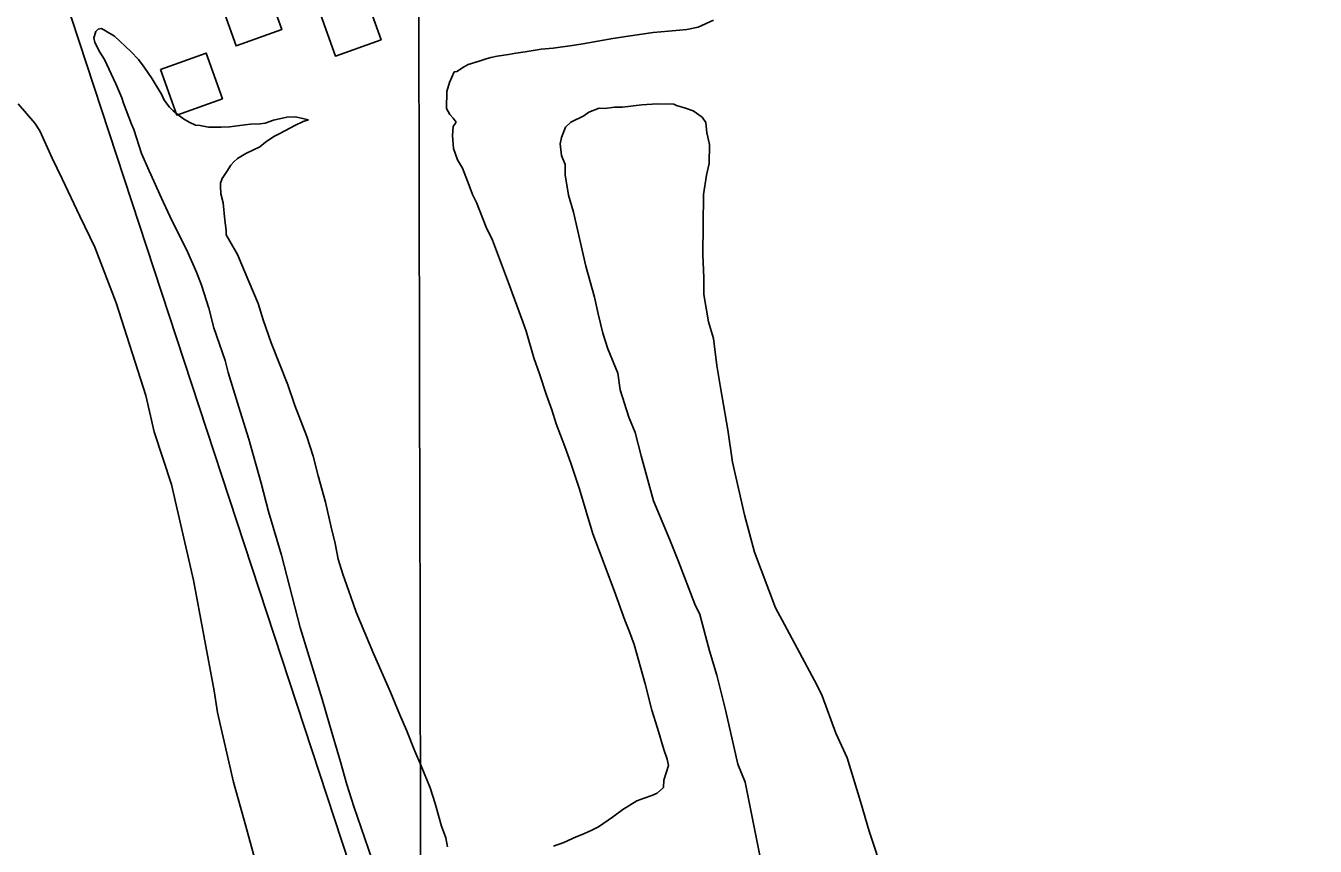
# Model space of a CAD drawing. Extents: x 3324104 to 3361979, y 612876 to 638273.
# Drawn here: x 3354198 to 3355261, y 627656 to 628333 of the extents above; entities that cross this region are included whole.
import ezdxf

# ---------------------------------------------------------------- set-up
doc = ezdxf.new("R2010")
doc.units = 0
for name, color, linetype in [('V-BLDG-OTLN', 7, 'Continuous'), ('V-GRID-MAJR', 7, 'Continuous'), ('V-ROAD-CNTR', 7, 'Continuous'), ('V-SITE-VEGE', 7, 'Continuous')]:
    doc.layers.add(name, color=color, linetype=linetype)

msp = doc.modelspace()

# ---------------------------------------------------------------- linework, layer by layer
at = {"layer": 'V-BLDG-OTLN'}
for points in [[(3354358.0842462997, 628353.940265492), (3354371.548219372, 628316.2743408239), (3354409.2141440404, 628329.7393138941), (3354395.74917097, 628367.4042385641)], [(3354439.9460825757, 628345.549282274), (3354453.410055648, 628307.8833576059), (3354491.0759803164, 628321.3483306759), (3354477.611007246, 628359.0132553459)], [(3354309.19934407, 628296.929379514), (3354322.663317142, 628259.2634548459), (3354360.32924181, 628272.7284279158), (3354346.86426874, 628310.3933525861)]]:
    msp.add_lwpolyline(points, close=True, dxfattribs=at)
at = {"layer": 'V-GRID-MAJR'}
msp.add_spline([(3354542.616, 618302.879), (3354530.278, 624362.207), (3354517.935, 630423.471), (3354505.593, 636484.758), (3354505.589, 636486.671)], degree=3, dxfattribs=at)
at = {"layer": 'V-ROAD-CNTR'}
msp.add_lwpolyline([(3352021.669919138, 630244.3314847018), (3352651.576659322, 629771.2004309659), (3353683.701595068, 628994.406984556), (3353943.466075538, 628801.207370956), (3354006.796948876, 628745.308482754), (3354059.1348442, 628688.893595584), (3354091.2187800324, 628651.604670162), (3354110.90474066, 628626.3357207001), (3354134.3076938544, 628589.8627936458), (3354154.4086536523, 628550.804871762), (3354177.8066068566, 628494.1439850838), (3354235.960490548, 628339.1242951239), (3354477.50400746, 627603.751765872), (3354685.0655923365, 626987.3719986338), (3354756.401449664, 626784.518404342), (3354958.966044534, 626210.0795532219), (3355169.511623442, 625581.390810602), (3355397.2941678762, 624912.6781480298), (3355884.2421939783, 623441.7630898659)], dxfattribs=at)
at = {"layer": 'V-SITE-VEGE'}
for p, q in [((3354752.36, 628331.757), (3354765.037, 628337.509)), ((3354254.296, 628322.981), (3354255.933, 628328.08)), ((3354255.933, 628328.08), (3354257.927, 628330.0260000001)), ((3354257.927, 628330.0260000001), (3354260.694, 628330.78)), ((3354260.694, 628330.78), (3354263.821, 628328.7710000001)), ((3354263.821, 628328.7710000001), (3354271.252, 628324.343)), ((3354694.747, 628324.2019999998), (3354715.274, 628327.4909999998)), ((3354715.274, 628327.491), (3354727.894, 628328.517)), ((3354727.894, 628328.517), (3354742.881, 628329.905)), ((3354742.881, 628329.905), (3354752.36, 628331.757)), ((3354255.0330000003, 628319.03), (3354254.296, 628322.981)), ((3354259.269, 628311.098), (3354255.0330000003, 628319.03)), ((3354271.252, 628324.343), (3354284.881, 628311.5689999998)), ((3354622.918, 628313.6669999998), (3354632.775, 628314.334)), ((3354632.775, 628314.334), (3354650.535, 628316.8719999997)), ((3354650.535, 628316.8719999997), (3354657.244, 628317.9689999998)), ((3354657.244, 628317.9689999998), (3354682.119, 628322.3869999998)), ((3354682.119, 628322.387), (3354694.747, 628324.202)), ((3354263.133, 628305.143), (3354259.269, 628311.098)), ((3354272.3370000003, 628284.935), (3354263.133, 628305.143)), ((3354284.881, 628311.5689999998), (3354291.105, 628305.188)), ((3354291.105, 628305.188), (3354295.754, 628298.827)), ((3354562.881, 628301.02), (3354571.972, 628303.666)), ((3354571.972, 628303.666), (3354577.514, 628305.567)), ((3354577.514, 628305.567), (3354581.466, 628306.699)), ((3354581.466, 628306.699), (3354586.6010000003, 628307.818)), ((3354586.6010000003, 628307.818), (3354596.075, 628309.2760000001)), ((3354596.075, 628309.2760000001), (3354601.997, 628310.384)), ((3354601.997, 628310.384), (3354609.89, 628311.4670000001)), ((3354609.89, 628311.4670000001), (3354622.918, 628313.6669999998)), ((3354295.754, 628298.827), (3354302.332, 628289.289)), ((3354547.332, 628286.2440000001), (3354551.379, 628294.8619999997)), ((3354551.379, 628294.8619999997), (3354553.353, 628295.2309999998)), ((3354553.353, 628295.231), (3354558.914, 628298.706)), ((3354558.914, 628298.706), (3354562.881, 628301.02)), ((3354277.318, 628273.448), (3354272.3370000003, 628284.935)), ((3354302.332, 628289.289), (3354305.807, 628283.731)), ((3354305.807, 628283.731), (3354310.053, 628276.588)), ((3354545.27, 628278.785), (3354547.332, 628286.2440000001)), ((3354278.835, 628269.096), (3354277.318, 628273.448)), ((3354310.053, 628276.588), (3354312.353, 628271.439)), ((3354545.094, 628264.605), (3354545.27, 628278.785)), ((3354285.3170000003, 628251.682), (3354278.835, 628269.096)), ((3354312.353, 628271.439), (3354316.617, 628265.87)), ((3354316.617, 628265.87), (3354319.728, 628262.68)), ((3354319.728, 628262.68), (3354324.801, 628258.678)), ((3354547.793, 628259.841), (3354545.094, 628264.605)), ((3354662.352, 628261.764), (3354658.076, 628258.639)), ((3354670.866, 628264.836), (3354662.352, 628261.764)), ((3354675.103, 628264.785), (3354670.866, 628264.836)), ((3354683.59, 628265.737), (3354675.103, 628264.785)), ((3354689.947, 628265.659), (3354683.59, 628265.737)), ((3354705.864, 628267.5799999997), (3354689.947, 628265.6589999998)), ((3354718.588, 628268.482), (3354705.864, 628267.5799999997)), ((3354732.359, 628268.31), (3354718.588, 628268.482)), ((3354734.464, 628267.224), (3354732.359, 628268.31)), ((3354741.853, 628265.014), (3354734.464, 628267.224)), ((3354748.182, 628262.817), (3354741.853, 628265.014)), ((3354755.532, 628257.429), (3354748.182, 628262.817)), ((3354287.232, 628247.326), (3354285.3170000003, 628251.682)), ((3354324.801, 628258.678), (3354328.315, 628256.269)), ((3354328.315, 628256.269), (3354333.009, 628253.453)), ((3354333.009, 628253.453), (3354338.098, 628251.027)), ((3354338.098, 628251.027), (3354342.032, 628250.5820000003)), ((3354342.032, 628250.582), (3354345.965, 628249.7469999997)), ((3354366.4450000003, 628249.493), (3354378.679, 628251.309)), ((3354378.679, 628251.309), (3354383.41, 628251.645)), ((3354383.41, 628251.645), (3354391.293, 628251.9419999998)), ((3354391.293, 628251.942), (3354395.637, 628252.6750000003)), ((3354395.637, 628252.675), (3354402.362, 628254.9549999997)), ((3354402.362, 628254.9549999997), (3354413.426, 628257.574)), ((3354420.039, 628250.7949999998), (3354408.14, 628244.248)), ((3354413.426, 628257.574), (3354420.52, 628257.881)), ((3354426.775, 628253.863), (3354420.039, 628250.7949999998)), ((3354420.52, 628257.881), (3354431.127, 628255.385)), ((3354431.127, 628255.385), (3354426.775, 628253.8630000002)), ((3354550.511, 628256.659), (3354547.793, 628259.841)), ((3354550.427, 628249.962), (3354552.833, 628253.478)), ((3354552.833, 628253.478), (3354550.511, 628256.659)), ((3354647.416, 628253.474), (3354643.123, 628249.29)), ((3354658.076, 628258.639), (3354647.416, 628253.474)), ((3354758.657, 628253.15), (3354755.532, 628257.429)), ((3354759.611, 628244.665), (3354758.657, 628253.15)), ((3354293.685, 628227.5480000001), (3354287.232, 628247.326)), ((3354345.965, 628249.7469999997), (3354348.715, 628249.318)), ((3354348.715, 628249.318), (3354359.35, 628249.185)), ((3354359.35, 628249.185), (3354366.4450000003, 628249.493)), ((3354402.59, 628241.557), (3354395.835, 628236.9140000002)), ((3354408.14, 628244.248), (3354402.59, 628241.5569999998)), ((3354549.9390000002, 628242.482), (3354550.427, 628249.962)), ((3354550.595, 628231.839), (3354549.9390000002, 628242.482)), ((3354639.842, 628240.854), (3354638.716, 628235.5700000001)), ((3354643.123, 628249.29), (3354639.842, 628240.854)), ((3354761.61, 628235.1029999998), (3354759.611, 628244.665)), ((3354391.06, 628233.0349999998), (3354379.568, 628227.661)), ((3354395.835, 628236.914), (3354391.06, 628233.0349999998)), ((3354554.023, 628222.34), (3354550.595, 628231.839)), ((3354638.716, 628235.5700000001), (3354639.6580000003, 628226.025)), ((3354761.414, 628219.213), (3354761.61, 628235.1029999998)), ((3354299.811, 628213.2880000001), (3354293.685, 628227.5480000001)), ((3354369.631, 628220.694), (3354367.235, 628217.966)), ((3354372.818, 628223.411), (3354369.631, 628220.694)), ((3354379.568, 628227.661), (3354372.818, 628223.411)), ((3354558.273, 628215.5920000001), (3354554.023, 628222.34)), ((3354639.6580000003, 628226.025), (3354642.744, 628218.572)), ((3354642.744, 628218.572), (3354642.6380000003, 628210.095)), ((3354759.177, 628209.704), (3354761.414, 628219.213)), ((3354310.168, 628190.705), (3354299.811, 628213.2880000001)), ((3354364.02, 628212.885), (3354360.0100000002, 628207.025)), ((3354367.235, 628217.966), (3354364.02, 628212.885)), ((3354563.61, 628201.3420000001), (3354558.273, 628215.5920000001)), ((3354642.6380000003, 628210.095), (3354645.605, 628193.1069999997)), ((3354756.859, 628193.8420000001), (3354759.177, 628209.704)), ((3354358.7770000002, 628203.101), (3354358.7460000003, 628200.736)), ((3354358.7460000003, 628200.736), (3354359.0640000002, 628194.43)), ((3354360.0100000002, 628207.025), (3354358.7770000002, 628203.101)), ((3354566.274, 628193.824), (3354563.61, 628201.3420000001)), ((3354317.076, 628176.0430000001), (3354310.168, 628190.705)), ((3354359.0640000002, 628194.43), (3354360.94, 628186.922)), ((3354360.94, 628186.922), (3354362.338, 628172.721)), ((3354569.735, 628187.084), (3354566.274, 628193.824)), ((3354577.759, 628166.8929999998), (3354569.735, 628187.084)), ((3354645.605, 628193.1069999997), (3354649.673, 628179.283)), ((3354756.2430000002, 628144.053), (3354756.859, 628193.8420000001)), ((3354331.6720000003, 628145.9209999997), (3354317.076, 628176.0430000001)), ((3354649.673, 628179.283), (3354659.7120000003, 628134.659)), ((3354362.338, 628172.721), (3354363.418, 628164.435)), ((3354582.7460000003, 628156.194), (3354577.759, 628166.8929999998)), ((3354363.418, 628164.435), (3354363.369, 628160.497)), ((3354363.369, 628160.497), (3354366.457, 628155.3379999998)), ((3354366.457, 628155.3379999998), (3354372.6210000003, 628144.229)), ((3354596.099, 628120.966), (3354582.7460000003, 628156.194)), ((3354338.9560000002, 628129.678), (3354331.6720000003, 628145.9209999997)), ((3354372.6210000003, 628144.229), (3354382.194, 628122.05)), ((3354659.7120000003, 628134.659), (3354666.81, 628109.143)), ((3354757.0640000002, 628124.9719999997), (3354756.2430000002, 628144.053)), ((3354343.1550000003, 628118.99), (3354338.9560000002, 628129.678)), ((3354756.894, 628111.201), (3354757.0640000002, 628124.9719999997)), ((3354349.223, 628100.003), (3354343.1550000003, 628118.99)), ((3354382.194, 628122.05), (3354389.847, 628103.833)), ((3354607.91, 628088.909), (3354596.099, 628120.966)), ((3354389.847, 628103.833), (3354394.0130000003, 628090.3849999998)), ((3354666.81, 628109.143), (3354669.819, 628095.333)), ((3354760.853, 628088.903), (3354756.894, 628111.201)), ((3354353.3540000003, 628083.801), (3354349.223, 628100.003)), ((3354669.819, 628095.333), (3354673.858, 628079.39)), ((3354362.474, 628056.899), (3354353.3540000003, 628083.801)), ((3354394.0130000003, 628090.3849999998), (3354400.4760000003, 628071.3960000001)), ((3354610.5700000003, 628080.997), (3354607.91, 628088.909)), ((3354616.997, 628059.25), (3354610.5700000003, 628080.997)), ((3354764.92, 628075.079), (3354760.853, 628088.903)), ((3354400.4760000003, 628071.3960000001), (3354414.2290000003, 628036.9509999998)), ((3354673.858, 628079.39), (3354677.935, 628066.627)), ((3354767.822, 628052.794), (3354764.92, 628075.079)), ((3354621.558, 628045.7980000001), (3354616.997, 628059.25)), ((3354677.935, 628066.627), (3354686.162, 628046.3919999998)), ((3354365.109, 628047.017), (3354362.474, 628056.899)), ((3354770.775, 628034.7449999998), (3354767.822, 628052.794)), ((3354374.954, 628014.984), (3354365.109, 628047.017)), ((3354627.2490000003, 628028.395), (3354621.558, 628045.7980000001)), ((3354686.162, 628046.3919999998), (3354688.108, 628032.595)), ((3354414.2290000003, 628036.9509999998), (3354419.926, 628019.9400000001)), ((3354631.824, 628016.125), (3354627.2490000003, 628028.395)), ((3354688.108, 628032.595), (3354695.247, 628010.257)), ((3354776.696, 627999.71), (3354770.775, 628034.7449999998)), ((3354419.926, 628019.9400000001), (3354429.847, 627994.209)), ((3354382.1550000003, 627992.047), (3354374.954, 628014.984)), ((3354635.228, 628004.656), (3354631.824, 628016.125)), ((3354695.247, 628010.257), (3354700.3850000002, 627997.482)), ((3354642.482, 627986.05), (3354635.228, 628004.656)), ((3354700.3850000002, 627997.482), (3354705.446, 627978.346)), ((3354780.603, 627973.174), (3354776.696, 627999.71)), ((3354392.338, 627955.674), (3354382.1550000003, 627992.047)), ((3354429.847, 627994.209), (3354435.161, 627977.991)), ((3354647.43, 627972.202), (3354642.482, 627986.05)), ((3354435.161, 627977.991), (3354439.294, 627961.79)), ((3354705.446, 627978.346), (3354715.577, 627941.137)), ((3354654.649, 627950.839), (3354647.43, 627972.202)), ((3354790.657, 627929.607), (3354780.603, 627973.174)), ((3354398.35, 627932.358), (3354392.338, 627955.674)), ((3354439.294, 627961.79), (3354445.327, 627940.0480000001)), ((3354665.619, 627914.0650000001), (3354654.649, 627950.839)), ((3354408.935, 627896.3759999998), (3354398.35, 627932.358)), ((3354445.327, 627940.0480000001), (3354449.796, 627919.5039999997)), ((3354715.577, 627941.137), (3354728.953, 627909.189)), ((3354798.751, 627898.785), (3354790.657, 627929.607)), ((3354449.796, 627919.5039999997), (3354453.177, 627906.0700000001)), ((3354670.952, 627899.422), (3354665.619, 627914.0650000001)), ((3354453.177, 627906.0700000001), (3354455.772, 627893.036)), ((3354728.953, 627909.189), (3354736.146, 627891.0859999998)), ((3354424.346, 627836.698), (3354408.935, 627896.3759999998)), ((3354455.772, 627893.036), (3354459.561, 627880.777)), ((3354683.16, 627867.36), (3354670.952, 627899.422)), ((3354736.146, 627891.0859999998), (3354749.48, 627855.957)), ((3354816.1920000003, 627853.01), (3354798.751, 627898.785)), ((3354459.561, 627880.777), (3354466.0270000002, 627862.181)), ((3354466.0270000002, 627862.181), (3354470.598, 627849.5160000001)), ((3354691.915, 627842.8250000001), (3354683.16, 627867.36)), ((3354470.598, 627849.5160000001), (3354484.7490000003, 627815.462)), ((3354749.48, 627855.957), (3354753.613, 627847.431)), ((3354753.613, 627847.431), (3354761.719, 627817.666)), ((3354823.435, 627839.145), (3354816.1920000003, 627853.01)), ((3354431.923, 627812.572), (3354424.346, 627836.698)), ((3354695.736, 627833.3250000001), (3354691.915, 627842.8250000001)), ((3354850.358, 627789.0160000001), (3354823.435, 627839.145)), ((3354699.544, 627822.638), (3354695.736, 627833.3250000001)), ((3354484.7490000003, 627815.462), (3354498.928, 627783.376)), ((3354708.594, 627790.2220000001), (3354699.544, 627822.638)), ((3354761.719, 627817.666), (3354767.824, 627797.458)), ((3354442.524, 627777.773), (3354431.923, 627812.572)), ((3354767.824, 627797.458), (3354774.883, 627768.7660000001)), ((3354498.928, 627783.376), (3354506.575, 627764.764)), ((3354714.234, 627768.4849999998), (3354708.594, 627790.2220000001)), ((3354854.491, 627780.488), (3354850.358, 627789.0160000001)), ((3354448.563, 627756.817), (3354442.524, 627777.773)), ((3354865.761, 627749.6229999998), (3354854.491, 627780.488)), ((3354506.575, 627764.764), (3354511.933, 627752.091)), ((3354718.778, 627753.854), (3354714.234, 627768.4849999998)), ((3354774.883, 627768.7660000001), (3354784.9250000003, 627724.142)), ((3354457.636, 627725.977), (3354448.563, 627756.817)), ((3354511.933, 627752.091), (3354518.808, 627734.67)), ((3354724.073, 627736.059), (3354718.778, 627753.854)), ((3354875.045, 627729.378), (3354865.761, 627749.6229999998)), ((3354518.808, 627734.67), (3354524.173, 627722.786)), ((3354726.733, 627728.148), (3354724.073, 627736.059)), ((3354462.918, 627707.395), (3354457.636, 627725.977)), ((3354524.173, 627722.786), (3354531.434, 627704.573)), ((3354724.154, 627710.8439999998), (3354727.849, 627723.011)), ((3354727.849, 627723.011), (3354726.733, 627728.148)), ((3354784.9250000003, 627724.142), (3354791.093, 627709.232)), ((3354886.25, 627693.2170000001), (3354875.045, 627729.378)), ((3354723.685, 627704.9400000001), (3354724.154, 627710.8439999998)), ((3354791.093, 627709.232), (3354803.058, 627648.693)), ((3354468.603, 627689.203), (3354462.918, 627707.395)), ((3354531.434, 627704.573), (3354535.603, 627691.523)), ((3354707.818, 627696.0779999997), (3354714.15, 627698.3629999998)), ((3354714.15, 627698.363), (3354718.506, 627700.278)), ((3354718.506, 627700.2779999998), (3354723.685, 627704.9399999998)), ((3354483.816, 627645.285), (3354468.603, 627689.203)), ((3354535.603, 627691.523), (3354538.239, 627681.639)), ((3354690.369, 627686.841), (3354701.88, 627693.786)), ((3354701.88, 627693.786), (3354707.818, 627696.0779999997)), ((3354893.362, 627668.76), (3354886.25, 627693.2170000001)), ((3354538.239, 627681.639), (3354540.887, 627672.9400000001)), ((3354670.1, 627672.5160000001), (3354681.62, 627680.253)), ((3354681.62, 627680.253), (3354690.369, 627686.841)), ((3354540.887, 627672.9400000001), (3354544.315, 627663.443)), ((3354656.6240000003, 627665.987), (3354664.1520000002, 627669.438)), ((3354664.1520000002, 627669.438), (3354670.1, 627672.5160000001)), ((3354905.613, 627631.525), (3354893.362, 627668.76)), ((3354544.315, 627663.443), (3354545.798, 627655.939)), ((3354633.262, 627656.429), (3354641.573, 627659.476)), ((3354641.573, 627659.476), (3354651.872, 627664.076)), ((3354651.872, 627664.076), (3354656.6240000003, 627665.987))]:
    msp.add_line(p, q, dxfattribs=at)
for points in [[(3354369.42, 627709.177), (3354356.36, 627766.552), (3354353.4050000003, 627784.601), (3354336.5300000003, 627875.925), (3354318.437, 627954.552), (3354304.147, 627998.1680000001), (3354297.099, 628027.921), (3354272.626, 628104.508), (3354255.183, 628150.283), (3354242.786, 628175.865), (3354228.34, 628206.769), (3354220.074, 628223.8250000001), (3354209.758, 628246.201), (3354205.6010000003, 628252.612), (3354192.0270000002, 628268.672)], [(3354394.771, 627617.7440000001), (3354379.566, 627673.03), (3354369.42, 627709.177)]]:
    msp.add_lwpolyline(points, dxfattribs=at)

doc.saveas('drawing.dxf')
